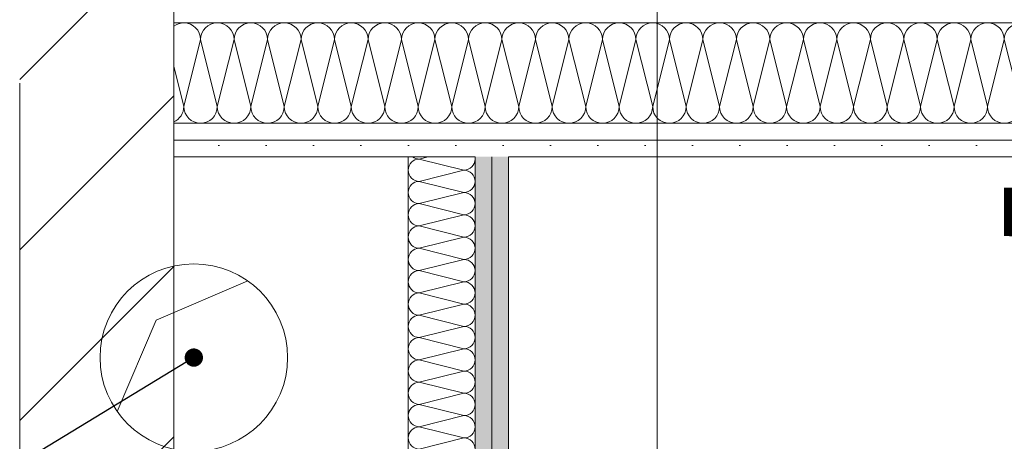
# Model space of a CAD drawing. Header units: metres. Extents: x -3.6 to 90.7, y -11.1 to 18.
# Tile 373 of 656: x 40.015 to 40.75, y 3.597 to 3.912. Entities that reach past the tile are written whole.
import ezdxf

# ---------------------------------------------------------------- set-up
doc = ezdxf.new("R2010")
doc.units = ezdxf.units.M
doc.header["$MEASUREMENT"] = 0
doc.linetypes.add('Strichlinie doppelt', pattern=[0.546806, 0.264583, -0.105833, 0.070556, -0.105833])
doc.linetypes.add('Wipeout_Contour', pattern=[1, 0, -1])
for name, color, linetype in [('152 - Bemaßung_ Beschriftung.Ausbau', 7, 'Continuous'), ('451 - Universal.Achsen Raster', 7, 'Continuous'), ('605 - Struktur.Wand Innen', 7, 'Continuous'), ('Abbruch_603 - Struktur.Bodenplatte_ Decke Roh', 7, 'Continuous'), ('Abbruch_605 - Struktur.Wand Innen', 7, 'Continuous'), ('Neubau_152 - Bemaßung_ Beschriftung.Ausbau', 7, 'Continuous'), ('Neubau_401 - Zone.Raum_ Raumbegrenzung_ Whg.', 7, 'Continuous'), ('Neubau_603 - Struktur.Bodenplatte_ Decke Roh', 7, 'Continuous'), ('Neubau_606 - Struktur.Wand Innen Ausbau', 7, 'Continuous'), ('Neubau_650 - Abdeckung.Fußboden Aufbau', 7, 'Continuous')]:
    doc.layers.add(name, color=color, linetype=linetype)
doc.styles.add('ERSTELLTER_STIL_2', font='txt')
doc.linetypes.add('Abbruch 1', pattern='A,0,[1,2022.0244.A_L5A-PL02.05_iB_Grundriss 3.OG1.Shx,S=0.001984,R=0,X=0,Y=0],-0.25,0', length=0.25)
doc.dimstyles.new('ERSTELLTER_STIL__1', dxfattribs={"dimtxt": 0.1, "dimasz": 0.0532, "dimexe": 0.18, "dimexo": 0.0625, "dimgap": 0, "dimtad": 1, "dimzin": 0, "dimdsep": 46, "dimtxsty": 'ERSTELLTER_STIL_2', "dimblk": 'ARROWHEAD_2', "dimblk1": 'ARROWHEAD_2', "dimblk2": 'ARROWHEAD_2', "dimcen": 0.09, "dimse1": 1, "dimse2": 1, "dimclrd": 7, "dimclre": 7, "dimclrt": 7, "dimazin": 0, "dimtfac": 1, "dimtdec": 4, "dimtmove": 0, "dimatfit": 3, "dimfxl": 1, "dimtolj": 1, "dimtzin": 0, "dimarcsym": 0})
doc.dimstyles.new('ERSTELLTER_STIL__2', dxfattribs={"dimtxt": 0.1, "dimasz": 0.0532, "dimexe": 0.18, "dimexo": 0.0625, "dimgap": 0, "dimtad": 1, "dimzin": 0, "dimdsep": 46, "dimtxsty": 'ERSTELLTER_STIL_2', "dimblk": 'ARROWHEAD_2', "dimblk1": 'ARROWHEAD_2', "dimblk2": 'ARROWHEAD_2', "dimcen": 0.09, "dimse1": 1, "dimse2": 1, "dimclrd": 7, "dimclre": 7, "dimclrt": 7, "dimazin": 0, "dimtfac": 1, "dimtdec": 4, "dimtmove": 2, "dimatfit": 3, "dimfxl": 1, "dimtolj": 1, "dimtzin": 0, "dimarcsym": 0})
doc.dimstyles.new('ERSTELLTER_STIL__3', dxfattribs={"dimtxt": 0.1, "dimasz": 0.0532, "dimexe": 0.18, "dimexo": 0.0625, "dimgap": 0, "dimtad": 1, "dimtih": 1, "dimtoh": 1, "dimzin": 0, "dimdsep": 46, "dimtxsty": 'ERSTELLTER_STIL_2', "dimblk": 'ARROWHEAD_2', "dimblk1": 'ARROWHEAD_2', "dimblk2": 'ARROWHEAD_2', "dimcen": 0.09, "dimse1": 1, "dimse2": 1, "dimclrd": 7, "dimclre": 7, "dimclrt": 7, "dimazin": 0, "dimtfac": 1, "dimtdec": 4, "dimtmove": 0, "dimatfit": 3, "dimfxl": 1, "dimtolj": 1, "dimtzin": 0, "dimarcsym": 0})
doc.dimstyles.new('ERSTELLTER_STIL__6', dxfattribs={"dimtxt": 0.18, "dimasz": 0.02736, "dimexe": 0.18, "dimexo": 0.0625, "dimgap": 0, "dimtad": 0, "dimtih": 1, "dimtoh": 1, "dimdec": 4, "dimzin": 0, "dimdsep": 46, "dimcen": 0.09, "dimadec": 0, "dimazin": 0, "dimtfac": 1, "dimtdec": 4, "dimtmove": 0, "dimatfit": 3, "dimldrblk": 'ARROWHEAD_11', "dimfxl": 1, "dimtolj": 1, "dimtzin": 0, "dimarcsym": 0})
doc.dimstyles.new('ERSTELLTER_STIL__9', dxfattribs={"dimtxt": 0.1, "dimasz": 0.0532, "dimexe": 0.18, "dimexo": 0.0625, "dimgap": 0, "dimtad": 1, "dimtih": 1, "dimtoh": 1, "dimzin": 0, "dimdsep": 46, "dimtxsty": 'ERSTELLTER_STIL_2', "dimblk": 'ARROWHEAD_2', "dimblk1": 'ARROWHEAD_2', "dimblk2": 'ARROWHEAD_2', "dimcen": 0.09, "dimse1": 1, "dimse2": 1, "dimclrd": 7, "dimclre": 7, "dimclrt": 7, "dimazin": 0, "dimtfac": 1, "dimtdec": 4, "dimtmove": 2, "dimatfit": 3, "dimfxl": 1, "dimtolj": 1, "dimtzin": 0, "dimarcsym": 0})
pattern_1 = [(45, (0, 0), (-0.0636396, 0.0636396), [])]
pattern_2 = [(45, (0, 0), (-0.01767767, 0.01767767), [0, -0.025])]

# ---------------------------------------------------------------- blocks, each defined once
blk = doc.blocks.new('*X5')
at = {"layer": 'Neubau_606 - Struktur.Wand Innen Ausbau', "color": 7, "linetype": 'Continuous', "lineweight": 5}
for p, q in [((40.32003, 3.81), (40.31331, 3.80832)), ((40.34664, 3.79999), (40.31331, 3.80832)), ((40.34664, 3.79999), (40.31331, 3.79165)), ((40.34664, 3.78332), (40.31331, 3.79165)), ((40.34664, 3.78332), (40.31331, 3.77499)), ((40.34664, 3.76665), (40.31331, 3.77499)), ((40.34664, 3.76665), (40.31331, 3.75832)), ((40.34664, 3.74999), (40.31331, 3.75832)), ((40.34664, 3.74999), (40.31331, 3.74165)), ((40.34664, 3.73332), (40.31331, 3.74165)), ((40.34664, 3.73332), (40.31331, 3.72499)), ((40.34664, 3.71665), (40.31331, 3.72499)), ((40.34664, 3.71665), (40.31331, 3.70832)), ((40.34664, 3.69999), (40.31331, 3.70832)), ((40.34664, 3.69999), (40.31331, 3.69165)), ((40.34664, 3.68332), (40.31331, 3.69165)), ((40.34664, 3.68332), (40.31331, 3.67499)), ((40.34664, 3.66665), (40.31331, 3.67499)), ((40.34664, 3.66665), (40.31331, 3.65832)), ((40.34664, 3.64999), (40.31331, 3.65832)), ((40.34664, 3.64999), (40.31331, 3.64165)), ((40.34664, 3.63332), (40.31331, 3.64165)), ((40.34664, 3.63332), (40.31331, 3.62499)), ((40.34664, 3.61665), (40.31331, 3.62499)), ((40.34664, 3.61665), (40.31331, 3.60832)), ((40.34664, 3.59999), (40.31331, 3.60832)), ((40.34664, 3.59999), (40.31331, 3.59165))]:
    blk.add_line(p, q, dxfattribs=at)
for centre, start, end in [((40.31331, 3.79999), 89.99998, 179.99998), ((40.31331, 3.81665), 232.98001, 269.99998), ((40.34664, 3.80832), 269.99998, 359.99998), ((40.34664, 3.80832), 359.99998, 11.62892), ((40.31331, 3.79999), 179.99998, 269.99998), ((40.34664, 3.79165), 359.99998, 89.99998), ((40.31331, 3.78332), 89.99998, 179.99998), ((40.34664, 3.79165), 269.99998, 359.99998), ((40.31331, 3.78332), 179.99998, 269.99998), ((40.34664, 3.77499), 359.99998, 89.99998), ((40.31331, 3.76665), 89.99998, 179.99998), ((40.34664, 3.77499), 269.99998, 359.99998), ((40.31331, 3.76665), 179.99998, 269.99998), ((40.34664, 3.75832), 359.99998, 89.99998), ((40.31331, 3.74999), 89.99998, 179.99998), ((40.34664, 3.75832), 269.99998, 359.99998), ((40.31331, 3.74999), 179.99998, 269.99998), ((40.34664, 3.74165), 359.99998, 89.99998), ((40.31331, 3.73332), 89.99998, 179.99998), ((40.34664, 3.74165), 269.99998, 359.99998), ((40.31331, 3.73332), 179.99998, 269.99998), ((40.34664, 3.72499), 359.99998, 89.99998), ((40.31331, 3.71665), 89.99998, 179.99998), ((40.34664, 3.72499), 269.99998, 359.99998), ((40.31331, 3.71665), 179.99998, 269.99998), ((40.34664, 3.70832), 359.99998, 89.99998), ((40.31331, 3.69999), 89.99998, 179.99998), ((40.34664, 3.70832), 269.99998, 359.99998), ((40.31331, 3.69999), 179.99998, 269.99998), ((40.34664, 3.69165), 359.99998, 89.99998), ((40.31331, 3.68332), 89.99998, 179.99998), ((40.34664, 3.69165), 269.99998, 359.99998), ((40.31331, 3.68332), 179.99998, 269.99998), ((40.34664, 3.67499), 359.99998, 89.99998), ((40.31331, 3.66665), 89.99998, 179.99998), ((40.34664, 3.67499), 269.99998, 359.99998), ((40.31331, 3.66665), 179.99998, 269.99998), ((40.34664, 3.65832), 359.99998, 89.99998), ((40.31331, 3.64999), 89.99998, 179.99998), ((40.34664, 3.65832), 269.99998, 359.99998), ((40.31331, 3.64999), 179.99998, 269.99998), ((40.34664, 3.64165), 359.99998, 89.99998), ((40.31331, 3.63332), 89.99998, 179.99998), ((40.34664, 3.64165), 269.99998, 359.99998), ((40.31331, 3.63332), 179.99998, 269.99998), ((40.34664, 3.62499), 359.99998, 89.99998), ((40.31331, 3.61665), 89.99998, 179.99998), ((40.34664, 3.62499), 269.99998, 359.99998), ((40.31331, 3.61665), 179.99998, 269.99998), ((40.34664, 3.60832), 359.99998, 89.99998), ((40.31331, 3.59999), 89.99998, 179.99998), ((40.34664, 3.60832), 269.99998, 359.99998), ((40.31331, 3.59999), 179.99998, 269.99998), ((40.34664, 3.59165), 359.99998, 89.99998)]:
    blk.add_arc(centre, 0.00833, start, end, dxfattribs=at)
blk = doc.blocks.new('*X130')
at = {"layer": 'Neubau_606 - Struktur.Wand Innen Ausbau', "color": 7, "linetype": 'Continuous', "lineweight": 5}
for p, q in [((40.15, 3.8975), (40.1375, 3.8475)), ((40.15, 3.8975), (40.1625, 3.8475)), ((40.175, 3.8975), (40.1625, 3.8475)), ((40.175, 3.8975), (40.1875, 3.8475)), ((40.2, 3.8975), (40.1875, 3.8475)), ((40.2, 3.8975), (40.2125, 3.8475)), ((40.225, 3.8975), (40.2125, 3.8475)), ((40.225, 3.8975), (40.2375, 3.8475)), ((40.25, 3.8975), (40.2375, 3.8475)), ((40.25, 3.8975), (40.2625, 3.8475)), ((40.275, 3.8975), (40.2625, 3.8475)), ((40.275, 3.8975), (40.2875, 3.8475)), ((40.3, 3.8975), (40.2875, 3.8475)), ((40.3, 3.8975), (40.3125, 3.8475)), ((40.325, 3.8975), (40.3125, 3.8475)), ((40.325, 3.8975), (40.3375, 3.8475)), ((40.35, 3.8975), (40.3375, 3.8475)), ((40.35, 3.8975), (40.3625, 3.8475)), ((40.375, 3.8975), (40.3625, 3.8475)), ((40.375, 3.8975), (40.3875, 3.8475)), ((40.4, 3.8975), (40.3875, 3.8475)), ((40.4, 3.8975), (40.4125, 3.8475)), ((40.425, 3.8975), (40.4125, 3.8475)), ((40.425, 3.8975), (40.4375, 3.8475)), ((40.45, 3.8975), (40.4375, 3.8475)), ((40.45, 3.8975), (40.4625, 3.8475)), ((40.475, 3.8975), (40.4625, 3.8475)), ((40.475, 3.8975), (40.4875, 3.8475)), ((40.5, 3.8975), (40.4875, 3.8475)), ((40.5, 3.8975), (40.5125, 3.8475)), ((40.525, 3.8975), (40.5125, 3.8475)), ((40.525, 3.8975), (40.5375, 3.8475)), ((40.55, 3.8975), (40.5375, 3.8475)), ((40.55, 3.8975), (40.5625, 3.8475)), ((40.575, 3.8975), (40.5625, 3.8475)), ((40.575, 3.8975), (40.5875, 3.8475)), ((40.6, 3.8975), (40.5875, 3.8475)), ((40.6, 3.8975), (40.6125, 3.8475)), ((40.625, 3.8975), (40.6125, 3.8475)), ((40.625, 3.8975), (40.6375, 3.8475)), ((40.65, 3.8975), (40.6375, 3.8475)), ((40.65, 3.8975), (40.6625, 3.8475)), ((40.675, 3.8975), (40.6625, 3.8475)), ((40.675, 3.8975), (40.6875, 3.8475)), ((40.7, 3.8975), (40.6875, 3.8475)), ((40.7, 3.8975), (40.7125, 3.8475)), ((40.725, 3.8975), (40.7125, 3.8475)), ((40.725, 3.8975), (40.7375, 3.8475)), ((40.75, 3.8975), (40.7375, 3.8475)), ((40.75, 3.8975), (40.7625, 3.8475)), ((40.12997, 3.87761), (40.1375, 3.8475))]:
    blk.add_line(p, q, dxfattribs=at)
for centre, start, end in [((40.1375, 3.8975), 89.99996, 127.02701), ((40.1375, 3.8975), 359.99996, 89.99996), ((40.1625, 3.8975), 89.99996, 179.99996), ((40.1625, 3.8975), 359.99996, 89.99996), ((40.1875, 3.8975), 89.99996, 179.99996), ((40.1875, 3.8975), 359.99996, 89.99996), ((40.2125, 3.8975), 89.99996, 179.99996), ((40.2125, 3.8975), 359.99996, 89.99996), ((40.2375, 3.8975), 89.99996, 179.99996), ((40.2375, 3.8975), 359.99996, 89.99996), ((40.2625, 3.8975), 89.99996, 179.99996), ((40.2625, 3.8975), 359.99996, 89.99996), ((40.2875, 3.8975), 89.99996, 179.99996), ((40.2875, 3.8975), 359.99996, 89.99996), ((40.3125, 3.8975), 89.99996, 179.99996), ((40.3125, 3.8975), 359.99996, 89.99996), ((40.3375, 3.8975), 89.99996, 179.99996), ((40.3375, 3.8975), 359.99996, 89.99996), ((40.3625, 3.8975), 89.99996, 179.99996), ((40.3625, 3.8975), 359.99996, 89.99996), ((40.3875, 3.8975), 89.99996, 179.99996), ((40.3875, 3.8975), 359.99996, 89.99996), ((40.4125, 3.8975), 89.99996, 179.99996), ((40.4125, 3.8975), 359.99996, 89.99996), ((40.4375, 3.8975), 89.99996, 179.99996), ((40.4375, 3.8975), 359.99996, 89.99996), ((40.4625, 3.8975), 89.99996, 179.99996), ((40.4625, 3.8975), 359.99996, 89.99996), ((40.4875, 3.8975), 89.99996, 179.99996), ((40.4875, 3.8975), 359.99996, 89.99996), ((40.5125, 3.8975), 89.99996, 179.99996), ((40.5125, 3.8975), 359.99996, 89.99996), ((40.5375, 3.8975), 89.99996, 179.99996), ((40.5375, 3.8975), 359.99996, 89.99996), ((40.5625, 3.8975), 89.99996, 179.99996), ((40.5625, 3.8975), 359.99996, 89.99996), ((40.5875, 3.8975), 89.99996, 179.99996), ((40.5875, 3.8975), 359.99996, 89.99996), ((40.6125, 3.8975), 89.99996, 179.99996), ((40.6125, 3.8975), 359.99996, 89.99996), ((40.6375, 3.8975), 89.99996, 179.99996), ((40.6375, 3.8975), 359.99996, 89.99996), ((40.6625, 3.8975), 89.99996, 179.99996), ((40.6625, 3.8975), 359.99996, 89.99996), ((40.6875, 3.8975), 89.99996, 179.99996), ((40.6875, 3.8975), 359.99996, 89.99996), ((40.7125, 3.8975), 89.99996, 179.99996), ((40.7125, 3.8975), 359.99996, 89.99996), ((40.7375, 3.8975), 89.99996, 179.99996), ((40.7375, 3.8975), 359.99996, 89.99996), ((40.7625, 3.8975), 89.99996, 179.99996), ((40.125, 3.8475), 293.4414, 359.99996), ((40.15, 3.8475), 179.99996, 269.99996), ((40.15, 3.8475), 269.99996, 359.99996), ((40.175, 3.8475), 179.99996, 269.99996), ((40.175, 3.8475), 269.99996, 359.99996), ((40.2, 3.8475), 179.99996, 269.99996), ((40.2, 3.8475), 269.99996, 359.99996), ((40.225, 3.8475), 179.99996, 269.99996), ((40.225, 3.8475), 269.99996, 359.99996), ((40.25, 3.8475), 179.99996, 269.99996), ((40.25, 3.8475), 269.99996, 359.99996), ((40.275, 3.8475), 179.99996, 269.99996), ((40.275, 3.8475), 269.99996, 359.99996), ((40.3, 3.8475), 179.99996, 269.99996), ((40.3, 3.8475), 269.99996, 359.99996), ((40.325, 3.8475), 179.99996, 269.99996), ((40.325, 3.8475), 269.99996, 359.99996), ((40.35, 3.8475), 179.99996, 269.99996), ((40.35, 3.8475), 269.99996, 359.99996), ((40.375, 3.8475), 179.99996, 269.99996), ((40.375, 3.8475), 269.99996, 359.99996), ((40.4, 3.8475), 179.99996, 269.99996), ((40.4, 3.8475), 269.99996, 359.99996), ((40.425, 3.8475), 179.99996, 269.99996), ((40.425, 3.8475), 269.99996, 359.99996), ((40.45, 3.8475), 179.99996, 269.99996), ((40.45, 3.8475), 269.99996, 359.99996), ((40.475, 3.8475), 179.99996, 269.99996), ((40.475, 3.8475), 269.99996, 359.99996), ((40.5, 3.8475), 179.99996, 269.99996), ((40.5, 3.8475), 269.99996, 359.99996), ((40.525, 3.8475), 179.99996, 269.99996), ((40.525, 3.8475), 269.99996, 359.99996), ((40.55, 3.8475), 179.99996, 269.99996), ((40.55, 3.8475), 269.99996, 359.99996), ((40.575, 3.8475), 179.99996, 269.99996), ((40.575, 3.8475), 269.99996, 359.99996), ((40.6, 3.8475), 179.99996, 269.99996), ((40.6, 3.8475), 269.99996, 359.99996), ((40.625, 3.8475), 179.99996, 269.99996), ((40.625, 3.8475), 269.99996, 359.99996), ((40.65, 3.8475), 179.99996, 269.99996), ((40.65, 3.8475), 269.99996, 359.99996), ((40.675, 3.8475), 179.99996, 269.99996), ((40.675, 3.8475), 269.99996, 359.99996), ((40.7, 3.8475), 179.99996, 269.99996), ((40.7, 3.8475), 269.99996, 359.99996), ((40.725, 3.8475), 179.99996, 269.99996), ((40.725, 3.8475), 269.99996, 359.99996), ((40.75, 3.8475), 179.99996, 269.99996), ((40.75, 3.8475), 269.99996, 359.99996)]:
    blk.add_arc(centre, 0.0125, start, end, dxfattribs=at)
blk = doc.blocks.new('*D201')
at = {"layer": '152 - Bemaßung_ Beschriftung.Ausbau', "color": 7, "linetype": 'Continuous', "lineweight": 5}
for p, q in [((39.585, 3.865), (39.585, 3.89923)), ((39.62, 3.84479), (39.55, 3.88521)), ((39.6375, 3.865), (39.5325, 3.865)), ((39.585, 3.465), (39.585, 3.865)), ((39.55, 3.48521), (39.62, 3.44479))]:
    blk.add_line(p, q, dxfattribs=at)
at = {"layer": '152 - Bemaßung_ Beschriftung.Ausbau', "color": 7, "lineweight": 5, "insert": (39.565, 3.61664), "char_height": 0.1, "attachment_point": 7, "rotation": 90, "style": 'ERSTELLTER_STIL_2'}
blk.add_mtext('\\A1;{\\pql;\\fArial|b0|i0|c0|p38;40}', dxfattribs=at)
blk = doc.blocks.new('ARROWHEAD_2')
at = {"color": 0, "linetype": 'Continuous', "lineweight": 0}
for p, q in [((-0.378, -0.655), (0.378, 0.655)), ((0, 0), (-1, 0))]:
    blk.add_line(p, q, dxfattribs=at)
blk = doc.blocks.new('ARROWHEAD_11')
at = {"color": 0, "linetype": 'Continuous', "lineweight": 0}
blk.add_line((0, 0), (-1, 0), dxfattribs=at)
at = {"color": 0, "linetype": 'Continuous', "lineweight": 0, "const_width": 0.25, "flags": 128}
blk.add_lwpolyline([(-0.125, 0, 1), (0.125, 0, 1)], format="xyb", close=True, dxfattribs=at)
blk = doc.blocks.new('*D436')
at = {"layer": '152 - Bemaßung_ Beschriftung.Ausbau', "color": 7, "linetype": 'Continuous', "lineweight": 5}
for p, q in [((36.60497, -4.6125), (36.60497, -4.5075)), ((40.01497, -4.6125), (40.01497, -4.5075)), ((36.62518, -4.525), (36.58477, -4.595)), ((40.03518, -4.525), (39.99477, -4.595)), ((36.60497, -4.56), (40.01497, -4.56))]:
    blk.add_line(p, q, dxfattribs=at)
at = {"layer": '152 - Bemaßung_ Beschriftung.Ausbau', "color": 7, "lineweight": 5, "char_height": 0.1, "attachment_point": 7, "style": 'ERSTELLTER_STIL_2'}
for s, insert in [('\\A1;{\\pql;\\fArial|b0|i0|c0|p38;11\\fArial|b0|i0|c0|p38;\\A1{\\H.66x;\\S5^  ;}}', (39.80295, -4.54109)), ('\\A1;{\\pql;\\fArial|b0|i0|c0|p38;3,41}', (38.08105, -4.54))]:
    blk.add_mtext(s, dxfattribs=dict(at, insert=insert))
blk = doc.blocks.new('*D437')
at = {"layer": '152 - Bemaßung_ Beschriftung.Ausbau', "color": 7, "linetype": 'Continuous', "lineweight": 5}
for p, q in [((40.01497, -4.6125), (40.01497, -4.5075)), ((40.12997, -4.6125), (40.12997, -4.5075)), ((40.03518, -4.525), (39.99477, -4.595)), ((40.15018, -4.525), (40.10977, -4.595)), ((40.01497, -4.56), (40.12997, -4.56))]:
    blk.add_line(p, q, dxfattribs=at)
blk = doc.blocks.new('*D438')
at = {"layer": '152 - Bemaßung_ Beschriftung.Ausbau', "color": 7, "linetype": 'Continuous', "lineweight": 5}
for p, q in [((40.12997, -4.6125), (40.12997, -4.5075)), ((40.37997, -4.6125), (40.37997, -4.5075)), ((40.15018, -4.525), (40.10977, -4.595)), ((40.40018, -4.525), (40.35977, -4.595)), ((40.12997, -4.56), (40.37997, -4.56))]:
    blk.add_line(p, q, dxfattribs=at)
at = {"layer": '152 - Bemaßung_ Beschriftung.Ausbau', "color": 7, "lineweight": 5, "insert": (40.17909, -4.54), "char_height": 0.1, "attachment_point": 7, "style": 'ERSTELLTER_STIL_2'}
blk.add_mtext('\\A1;{\\pql;\\fArial|b0|i0|c0|p38;25}', dxfattribs=at)
blk = doc.blocks.new('*D595')
at = {"layer": '152 - Bemaßung_ Beschriftung.Ausbau', "color": 7, "linetype": 'Continuous', "lineweight": 5}
for p, q in [((40.12997, 2.09752), (40.12997, 2.20252)), ((40.37997, 2.09752), (40.37997, 2.20252)), ((40.15018, 2.18502), (40.10977, 2.11502)), ((40.40018, 2.18502), (40.35977, 2.11502)), ((40.09574, 2.15002), (40.12997, 2.15002)), ((40.12997, 2.15002), (40.37997, 2.15002))]:
    blk.add_line(p, q, dxfattribs=at)
at = {"color": 254, "linetype": 'Wipeout_Contour', "lineweight": 0, "ltscale": 161.157328}
blk.add_wipeout([(40.12661, 2.16914), (40.32124, 2.16914), (40.32124, 2.31199), (40.12661, 2.31199)], dxfattribs=at).dxf.layer = '152 - Bemaßung_ Beschriftung.Ausbau'
at = {"layer": '152 - Bemaßung_ Beschriftung.Ausbau', "color": 7, "lineweight": 5, "insert": (40.14804, 2.19057), "char_height": 0.1, "attachment_point": 7, "style": 'ERSTELLTER_STIL_2'}
blk.add_mtext('\\A1;{\\pql;\\fArial|b0|i0|c0|p38;25}', dxfattribs=at)
blk = doc.blocks.new('*D596')
at = {"layer": '152 - Bemaßung_ Beschriftung.Ausbau', "color": 7, "linetype": 'Continuous', "lineweight": 5}
for p, q in [((40.37997, 2.09752), (40.37997, 2.20252)), ((41.82994, 2.09752), (41.82994, 2.20252)), ((40.40018, 2.18502), (40.35977, 2.11502)), ((41.85015, 2.18502), (41.80973, 2.11502)), ((40.37997, 2.15002), (41.82994, 2.15002))]:
    blk.add_line(p, q, dxfattribs=at)
at = {"layer": '152 - Bemaßung_ Beschriftung.Ausbau', "color": 7, "lineweight": 5, "char_height": 0.1, "attachment_point": 7, "style": 'ERSTELLTER_STIL_2'}
for s, insert in [('\\A1;{\\pql;\\fArial|b0|i0|c0|p38;3}', (41.73382, 2.17002)), ('\\A1;{\\pql;\\fArial|b0|i0|c0|p38;1,45}', (40.93399, 2.17002))]:
    blk.add_mtext(s, dxfattribs=dict(at, insert=insert))
blk = doc.blocks.new('*D611')
at = {"layer": '152 - Bemaßung_ Beschriftung.Ausbau', "color": 7, "linetype": 'Continuous', "lineweight": 5}
for p, q in [((45.78033, 0.245), (45.78033, 3.72)), ((45.74533, 0.26521), (45.81533, 0.22479)), ((45.83283, 0.245), (45.72783, 0.245)), ((45.78033, 0.005), (45.78033, 0.245)), ((45.74533, 0.02521), (45.81533, -0.01521)), ((45.83283, 0.005), (45.72783, 0.005)), ((45.78033, -0.02923), (45.78033, 0.005))]:
    blk.add_line(p, q, dxfattribs=at)
at = {"color": 254, "linetype": 'Wipeout_Contour', "lineweight": 0, "ltscale": 182.85335}
blk.add_wipeout([(45.78176, 0.02769), (45.78176, 0.22231), (45.6389, 0.22231), (45.6389, 0.02769)], dxfattribs=at).dxf.layer = '152 - Bemaßung_ Beschriftung.Ausbau'
at = {"layer": '152 - Bemaßung_ Beschriftung.Ausbau', "color": 7, "lineweight": 5, "insert": (45.76033, 0.04911), "char_height": 0.1, "attachment_point": 7, "rotation": 90, "style": 'ERSTELLTER_STIL_2'}
blk.add_mtext('\\A1;{\\pql;\\fArial|b0|i0|c0|p38;24}', dxfattribs=at)
blk = doc.blocks.new('*D612')
at = {"layer": '152 - Bemaßung_ Beschriftung.Ausbau', "color": 7, "linetype": 'Continuous', "lineweight": 5}
for p, q in [((45.74533, 3.7402), (45.81533, 3.69979)), ((45.83283, 3.72), (45.72783, 3.72)), ((45.78033, 0.245), (45.78033, 3.72)), ((45.74533, 0.26521), (45.81533, 0.22479))]:
    blk.add_line(p, q, dxfattribs=at)
at = {"layer": '152 - Bemaßung_ Beschriftung.Ausbau', "color": 7, "lineweight": 5, "char_height": 0.1, "attachment_point": 7, "rotation": 90, "style": 'ERSTELLTER_STIL_2'}
for s, insert in [('\\A1;{\\pql;\\fArial|b0|i0|c0|p38;17\\fArial|b0|i0|c0|p38;\\A1{\\H.66x;\\S5^  ;}}', (45.76142, 3.49791)), ('\\A1;{\\pql;\\fArial|b0|i0|c0|p38;3,47\\fArial|b0|i0|c0|p38;\\A1{\\H.66x;\\S5^  ;}}', (45.77974, 1.7235))]:
    blk.add_mtext(s, dxfattribs=dict(at, insert=insert))
blk = doc.blocks.new('*D631')
at = {"layer": '152 - Bemaßung_ Beschriftung.Ausbau', "color": 7, "linetype": 'Continuous', "lineweight": 5}
for p, q in [((40.8922, 3.83021), (40.9622, 3.78979)), ((40.9797, 3.81), (40.8747, 3.81)), ((40.9272, 2.87998), (40.9272, 3.81)), ((40.8922, 2.90018), (40.9622, 2.85977)), ((40.9797, 2.87998), (40.8747, 2.87998))]:
    blk.add_line(p, q, dxfattribs=at)
at = {"layer": '152 - Bemaßung_ Beschriftung.Ausbau', "color": 7, "lineweight": 5, "char_height": 0.1, "attachment_point": 7, "rotation": 90, "style": 'ERSTELLTER_STIL_2'}
for s, insert in [('\\A1;{\\pql;\\fArial|b0|i0|c0|p38;12\\fArial|b0|i0|c0|p38;\\A1{\\H.66x;\\S5^  ;}}', (40.90829, 3.58791)), ('\\A1;{\\pql;\\fArial|b0|i0|c0|p38;93}', (40.9072, 3.06935))]:
    blk.add_mtext(s, dxfattribs=dict(at, insert=insert))

msp = doc.modelspace()

# ---------------------------------------------------------------- hatches: boundary and pattern name
at = {"layer": 'Neubau_606 - Struktur.Wand Innen Ausbau', "linetype": 'Continuous', "lineweight": 0, "true_color": 0x000000}
h = msp.add_hatch(dxfattribs=at)
h.set_pattern_fill('Gips_0001', color=18, style=0, pattern_type=2)
h.set_pattern_definition(pattern_2)
h.paths.add_polyline_path([(40.12997, 3.8225), (42.32499, 3.8225), (42.32499, 3.835), (40.12997, 3.835)])
h = msp.add_hatch(dxfattribs=at)
h.set_pattern_fill('Gips_0001', color=18, style=0, pattern_type=2)
h.set_pattern_definition(pattern_2)
h.paths.add_polyline_path([(42.32499, 3.8225), (40.12997, 3.8225), (40.12997, 3.81), (42.32499, 3.81)])
h = msp.add_hatch(dxfattribs=at)
h.set_pattern_fill('Gips_0001', color=18, style=0, pattern_type=2)
h.set_pattern_definition(pattern_2)
h.paths.add_polyline_path([(40.36747, 0.255), (40.36747, 3.81), (40.35497, 3.81), (40.35497, 0.255)])
h = msp.add_hatch(dxfattribs=at)
h.set_pattern_fill('Gips_0001', color=18, style=0, pattern_type=2)
h.set_pattern_definition(pattern_2)
h.paths.add_polyline_path([(40.37997, 0.255), (40.37997, 3.81), (40.36747, 3.81), (40.36747, 0.255)])
at = {"layer": 'Neubau_650 - Abdeckung.Fußboden Aufbau', "linetype": 'Continuous', "lineweight": 13, "true_color": 0xafafaf}
h = msp.add_hatch(dxfattribs=at)
h.set_pattern_fill('Raster_60x60_Fuge_2mm_0001', color=253, style=0, pattern_type=2)
h.set_pattern_definition([(0, (42.61, 3.81), (0, 0.602), []), (90, (42.61, 3.81), (-0.602, 0), [])])
h.paths.add_polyline_path([(42.32499, 3.81), (40.37997, 3.81), (40.37997, 0.255), (43.54499, 0.255), (43.54499, 0.33, -0.414214), (43.49499, 0.28, -0.414214), (43.44499, 0.33, -0.414214), (43.39499, 0.28, -0.414214), (43.34499, 0.33, -0.414214), (43.39499, 0.38, -0.414214), (43.44499, 0.33, -0.414214), (43.49499, 0.38, -0.414214), (43.54499, 0.33), (43.54499, 3.81), (43.20999, 3.81), (43.20999, 3.935), (42.32499, 3.935)])

# ---------------------------------------------------------------- linework, layer by layer
at = {"layer": 'Abbruch_603 - Struktur.Bodenplatte_ Decke Roh', "color": 7, "linetype": 'Abbruch 1', "lineweight": 18}
for start, end in [(90, 180), (0, 90), (180, 270), (270, 0)]:
    msp.add_arc((40.14497, 3.66002), 0.07, start, end, dxfattribs=at)
at = {"layer": 'Neubau_603 - Struktur.Bodenplatte_ Decke Roh', "color": 1, "linetype": 'Continuous', "lineweight": 5}
for p, q in [((40.11697, 3.68802), (40.18524, 3.71727)), ((40.08772, 3.61975), (40.11697, 3.68802))]:
    msp.add_line(p, q, dxfattribs=at)
at = {"layer": 'Neubau_606 - Struktur.Wand Innen Ausbau', "color": 1, "linetype": 'Continuous', "lineweight": 5}
for p, q in [((40.12997, 3.835), (42.32499, 3.835)), ((40.12997, 3.8225), (42.32499, 3.8225)), ((40.35497, 0.255), (40.35497, 3.81)), ((40.36747, 0.255), (40.36747, 3.81))]:
    msp.add_line(p, q, dxfattribs=at)
at = {"layer": 'Neubau_606 - Struktur.Wand Innen Ausbau', "color": 1, "linetype": 'Continuous', "lineweight": 5, "flags": 128}
for points in [[(40.12997, 3.81), (40.35497, 3.81)], [(40.30497, 3.81), (40.30497, 0.255)], [(40.35497, 3.81), (40.30497, 3.81)], [(40.37997, 0.255), (40.37997, 3.81)], [(40.37997, 3.81), (42.32499, 3.81)]]:
    msp.add_lwpolyline(points, dxfattribs=at)
at = {"layer": 'Neubau_650 - Abdeckung.Fußboden Aufbau', "color": 1, "linetype": 'Continuous', "lineweight": 13, "flags": 128}
msp.add_lwpolyline([(43.54499, 0.33), (43.54499, 0.255), (40.37997, 0.255), (40.37997, 3.81), (42.32499, 3.81), (42.32499, 3.935)], dxfattribs=at)

# ---------------------------------------------------------------- block references
at = {"layer": 'Neubau_606 - Struktur.Wand Innen Ausbau', "color": 1, "lineweight": 13}
msp.add_blockref('*X5', (0, 0), dxfattribs=at)

# ---------------------------------------------------------------- leaders
at = {"layer": 'Neubau_152 - Bemaßung_ Beschriftung.Ausbau', "color": 1, "linetype": 'Continuous', "lineweight": 13, "annotation_type": 0, "has_hookline": 1, "hookline_direction": 1, "text_width": 0.97393}
msp.add_leader([(40.14497, 3.66002), (39.84252, 3.47611), (39.79455, 3.47611)], dimstyle='ERSTELLTER_STIL__6', dxfattribs=at)

# ---------------------------------------------------------------- wipeouts: each hides what was drawn before it
at = {"color": 254, "linetype": 'Wipeout_Contour', "lineweight": 0, "ltscale": 161.316987}
msp.add_wipeout([(40.01497, 3.865), (40.12997, 3.865), (40.12997, 5.09998), (40.01497, 5.09998)], dxfattribs=at).dxf.layer = '605 - Struktur.Wand Innen'

# ---------------------------------------------------------------- next in the draw order: hatches: boundary and pattern name
at = {"layer": '605 - Struktur.Wand Innen', "linetype": 'Continuous', "lineweight": 0, "true_color": 0x000000}
h = msp.add_hatch(dxfattribs=at)
h.set_pattern_fill('MW_Ziegel_0001', color=18, style=0, pattern_type=2)
h.set_pattern_definition(pattern_1)
h.paths.add_polyline_path([(40.01497, 3.865), (40.12997, 3.865), (40.12997, 5.09998), (40.01497, 5.09998)])
at = {"layer": 'Abbruch_605 - Struktur.Wand Innen', "linetype": 'Continuous', "lineweight": 0, "true_color": 0x000000}
h = msp.add_hatch(dxfattribs=at)
h.set_pattern_fill('MW_Ziegel_0001', color=18, style=0, pattern_type=2)
h.set_pattern_definition(pattern_1)
h.paths.add_polyline_path([(40.01497, 3.865), (40.01497, 3.465), (40.12997, 3.465), (40.12997, 3.865)])
at = {"layer": 'Neubau_606 - Struktur.Wand Innen Ausbau', "linetype": 'Continuous', "lineweight": 0, "true_color": 0x000000}
h = msp.add_hatch(dxfattribs=at)
h.set_pattern_fill('Gips_0001', color=18, style=0, pattern_type=2)
h.set_pattern_definition(pattern_2)
h.paths.add_polyline_path([(40.12997, 3.9225), (40.12997, 3.91), (42.32499, 3.91), (42.32499, 3.9225)])

# ---------------------------------------------------------------- next in the draw order: linework, layer by layer
at = {"layer": '451 - Universal.Achsen Raster', "color": 160, "linetype": 'Strichlinie doppelt', "lineweight": 9, "true_color": 0x3232ff}
msp.add_line((40.12999, -10.585), (40.12999, 16.355), dxfattribs=at)
at = {"layer": '605 - Struktur.Wand Innen', "color": 7, "linetype": 'Continuous', "lineweight": 18, "flags": 128}
msp.add_lwpolyline([(40.12997, 3.865), (40.12997, 5.09998)], dxfattribs=at)
at = {"layer": 'Abbruch_605 - Struktur.Wand Innen', "color": 7, "linetype": 'Abbruch 1', "lineweight": 18, "flags": 128}
for points in [[(40.01497, 3.865), (40.01497, 3.465)], [(40.12997, 3.465), (40.12997, 3.865)]]:
    msp.add_lwpolyline(points, dxfattribs=at)
at = {"layer": 'Neubau_606 - Struktur.Wand Innen Ausbau', "color": 1, "linetype": 'Continuous', "lineweight": 5}
msp.add_line((42.32499, 3.91), (40.12997, 3.91), dxfattribs=at)
at = {"layer": 'Neubau_606 - Struktur.Wand Innen Ausbau', "color": 1, "linetype": 'Continuous', "lineweight": 5, "flags": 128}
msp.add_lwpolyline([(40.12997, 3.935), (40.12997, 3.81)], dxfattribs=at)

# ---------------------------------------------------------------- next in the draw order: block references
at = {"layer": 'Neubau_606 - Struktur.Wand Innen Ausbau', "color": 1, "lineweight": 13}
msp.add_blockref('*X130', (0, 0), dxfattribs=at)

# ---------------------------------------------------------------- next in the draw order: dimensions: what is measured, and where the dimension line sits
at = {"layer": '152 - Bemaßung_ Beschriftung.Ausbau', "color": 7, "linetype": 'Continuous', "lineweight": 5}
for base, p1, p2, picture, middle in [((40.01497, -4.56), (36.60497, 3.25474), (40.01497, 4.53249), '*D436', (38.21093, -4.49)), ((40.129975, -4.5599999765), (40.014975, 4.532491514), (40.129975, 4.532491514), '*D437', (40.014240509, -4.4899999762)), ((40.37997, -4.56), (40.12997, 4.53249), (40.37997, 0.255), '*D438', (40.25532, -4.49))]:
    dim = msp.add_linear_dim(base=base, p1=p1, p2=p2, dimstyle='ERSTELLTER_STIL__3', dxfattribs=at)
    dim.commit()
    dim.dimension.update_dxf_attribs({"geometry": picture, "text_midpoint": middle, "dimtype": 160})
dim = msp.add_linear_dim(base=(39.585, 3.865), p1=(40.12997, 3.465), p2=(40.12997, 3.865), angle=90, dimstyle='ERSTELLTER_STIL__2', dxfattribs=at)
dim.commit()
dim.dimension.update_dxf_attribs({"geometry": '*D201', "text_midpoint": (39.515, 3.69288), "dimtype": 160, "text_rotation": 90})

# ---------------------------------------------------------------- next in the draw order: dimensions: what is measured, and where the dimension line sits
dim = msp.add_linear_dim(base=(40.37997, 2.15002), p1=(40.12997, 0.69998), p2=(40.37997, 3.81), dimstyle='ERSTELLTER_STIL__9', dxfattribs=at)
dim.commit()
dim.dimension.update_dxf_attribs({"geometry": '*D595', "text_midpoint": (40.22428, 2.24057), "dimtype": 160})

# ---------------------------------------------------------------- next in the draw order: dimensions: what is measured, and where the dimension line sits
dim = msp.add_linear_dim(base=(41.82994, 2.15002), p1=(40.37997, 3.81), p2=(41.82994, 3.81), dimstyle='ERSTELLTER_STIL__3', dxfattribs=at)
dim.commit()
dim.dimension.update_dxf_attribs({"geometry": '*D596', "text_midpoint": (41.06387, 2.22002), "dimtype": 160})

# ---------------------------------------------------------------- next in the draw order: dimensions: what is measured, and where the dimension line sits
dim = msp.add_linear_dim(base=(45.78033, 0.245), p1=(45.78033, 0.005), p2=(22.1775, 0.245), angle=90, dimstyle='ERSTELLTER_STIL__1', dxfattribs=at)
dim.commit()
dim.dimension.update_dxf_attribs({"geometry": '*D611', "text_midpoint": (45.71033, 0.12535), "dimtype": 160, "text_rotation": 90})

# ---------------------------------------------------------------- next in the draw order: linework, layer by layer
at = {"layer": 'Neubau_401 - Zone.Raum_ Raumbegrenzung_ Whg.', "color": 1, "linetype": 'Continuous', "lineweight": 9}
msp.add_line((40.49098, -1.30852), (40.49098, 4.39381), dxfattribs=at)

# ---------------------------------------------------------------- next in the draw order: dimensions: what is measured, and where the dimension line sits
at = {"layer": '152 - Bemaßung_ Beschriftung.Ausbau', "color": 7, "linetype": 'Continuous', "lineweight": 5}
for base, p1, p2, dimstyle, picture, middle in [((40.9272, 3.81), (41.85995, 2.87998), (42.32499, 3.81), 'ERSTELLTER_STIL__2', '*D631', (40.8572, 3.14559)), ((45.780333, 3.719998), (22.1775, 0.245), (44.709987, 3.719998), 'ERSTELLTER_STIL__1', '*D612', (45.710333, 1.988441))]:
    dim = msp.add_linear_dim(base=base, p1=p1, p2=p2, angle=90, dimstyle=dimstyle, dxfattribs=at)
    dim.commit()
    dim.dimension.update_dxf_attribs({"geometry": picture, "text_midpoint": middle, "dimtype": 160, "text_rotation": 90})

doc.saveas('drawing.dxf')
